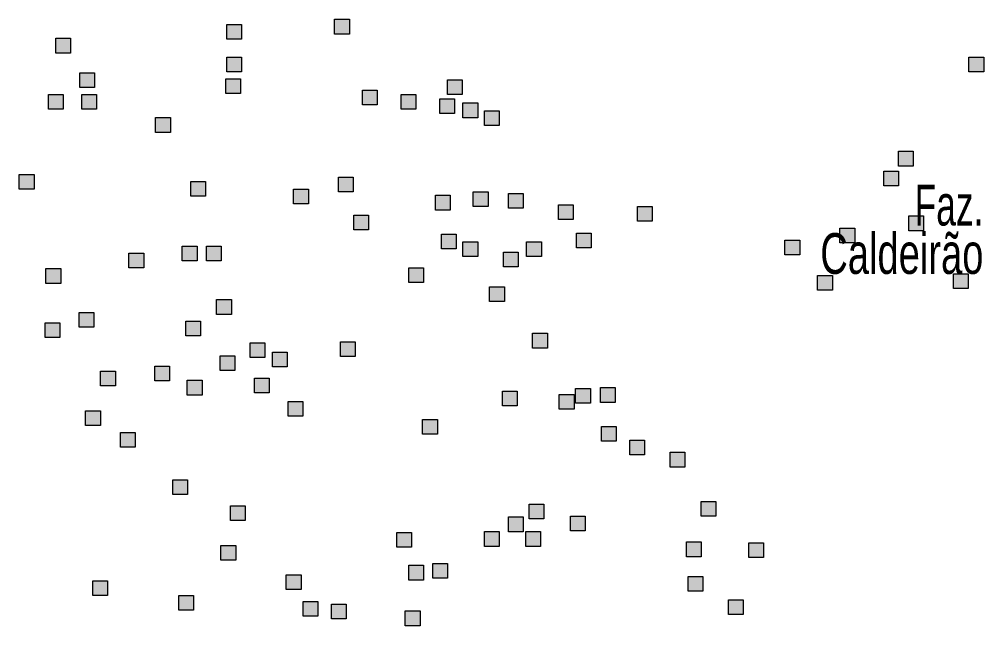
# Model space of a CAD drawing. Extents: x 445.6 to 500, y 8618.1 to 8673.4.
# Drawn here: x 496.067 to 499.857, y 8653.931 to 8656.313 of the extents above; entities that cross this region are included whole.
import ezdxf
from ezdxf.enums import TextEntityAlignment as Align

# ---------------------------------------------------------------- set-up
doc = ezdxf.new("R2010")
doc.units = 0
doc.header["$LTSCALE"] = 0.064
doc.layers.add('2', color=7, linetype='Continuous', lineweight=25)
doc.layers.add('61', color=7, linetype='Continuous')

msp = doc.modelspace()

# ---------------------------------------------------------------- hatches: boundary and pattern name
at = {"layer": '2'}
for points in [[(496.8824, 8656.2925), (496.9404, 8656.2925), (496.9404, 8656.2345), (496.8824, 8656.2345)], [(497.3061, 8656.313), (497.3641, 8656.313), (497.3641, 8656.255), (497.3061, 8656.255)], [(496.2102, 8656.2385), (496.2682, 8656.2385), (496.2682, 8656.1805), (496.2102, 8656.1805)], [(496.8824, 8656.164), (496.9404, 8656.164), (496.9404, 8656.106), (496.8824, 8656.106)], [(499.7989, 8656.164), (499.8569, 8656.164), (499.8569, 8656.106), (499.7989, 8656.106)], [(496.3048, 8656.103), (496.3628, 8656.103), (496.3628, 8656.045), (496.3048, 8656.045)], [(496.8784, 8656.079), (496.9364, 8656.079), (496.9364, 8656.021), (496.8784, 8656.021)], [(497.7499, 8656.0756), (497.8079, 8656.0756), (497.8079, 8656.0176), (497.7499, 8656.0176)], [(496.1819, 8656.0181), (496.2399, 8656.0181), (496.2399, 8655.9601), (496.1819, 8655.9601)], [(496.3124, 8656.0181), (496.3704, 8656.0181), (496.3704, 8655.9601), (496.3124, 8655.9601)], [(497.4155, 8656.035), (497.4735, 8656.035), (497.4735, 8655.977), (497.4155, 8655.977)], [(497.5675, 8656.018), (497.6255, 8656.018), (497.6255, 8655.96), (497.5675, 8655.96)], [(497.7195, 8656.0011), (497.7775, 8656.0011), (497.7775, 8655.9431), (497.7195, 8655.9431)], [(497.8107, 8655.9842), (497.8687, 8655.9842), (497.8687, 8655.9262), (497.8107, 8655.9262)], [(497.8951, 8655.9537), (497.9531, 8655.9537), (497.9531, 8655.8957), (497.8951, 8655.8957)], [(496.6029, 8655.9266), (496.6609, 8655.9266), (496.6609, 8655.8686), (496.6029, 8655.8686)], [(499.5216, 8655.7944), (499.5796, 8655.7944), (499.5796, 8655.7364), (499.5216, 8655.7364)], [(499.4642, 8655.7165), (499.5222, 8655.7165), (499.5222, 8655.6585), (499.4642, 8655.6585)], [(496.0671, 8655.703), (496.1251, 8655.703), (496.1251, 8655.645), (496.0671, 8655.645)], [(496.7414, 8655.6759), (496.7994, 8655.6759), (496.7994, 8655.6179), (496.7414, 8655.6179)], [(497.3209, 8655.6928), (497.3789, 8655.6928), (497.3789, 8655.6348), (497.3209, 8655.6348)], [(497.1452, 8655.6454), (497.2032, 8655.6454), (497.2032, 8655.5874), (497.1452, 8655.5874)], [(497.7026, 8655.6216), (497.7606, 8655.6216), (497.7606, 8655.5636), (497.7026, 8655.5636)], [(497.8512, 8655.6352), (497.9092, 8655.6352), (497.9092, 8655.5772), (497.8512, 8655.5772)], [(497.9897, 8655.6284), (498.0477, 8655.6284), (498.0477, 8655.5704), (497.9897, 8655.5704)], [(498.1856, 8655.5844), (498.2436, 8655.5844), (498.2436, 8655.5264), (498.1856, 8655.5264)], [(498.4964, 8655.5776), (498.5544, 8655.5776), (498.5544, 8655.5196), (498.4964, 8655.5196)], [(497.3817, 8655.5437), (497.4397, 8655.5437), (497.4397, 8655.4857), (497.3817, 8655.4857)], [(499.5622, 8655.5403), (499.6202, 8655.5403), (499.6202, 8655.4823), (499.5622, 8655.4823)], [(499.2919, 8655.4929), (499.3499, 8655.4929), (499.3499, 8655.4349), (499.2919, 8655.4349)], [(497.7262, 8655.4692), (497.7842, 8655.4692), (497.7842, 8655.4112), (497.7262, 8655.4112)], [(498.2565, 8655.4726), (498.3145, 8655.4726), (498.3145, 8655.4146), (498.2565, 8655.4146)], [(496.7076, 8655.4218), (496.7656, 8655.4218), (496.7656, 8655.3638), (496.7076, 8655.3638)], [(496.8022, 8655.4218), (496.8602, 8655.4218), (496.8602, 8655.3638), (496.8022, 8655.3638)], [(497.8107, 8655.4387), (497.8687, 8655.4387), (497.8687, 8655.3807), (497.8107, 8655.3807)], [(498.0606, 8655.4387), (498.1186, 8655.4387), (498.1186, 8655.3807), (498.0606, 8655.3807)], [(499.0757, 8655.4455), (499.1337, 8655.4455), (499.1337, 8655.3875), (499.0757, 8655.3875)], [(496.4982, 8655.3947), (496.5562, 8655.3947), (496.5562, 8655.3367), (496.4982, 8655.3367)], [(497.9694, 8655.398), (498.0274, 8655.398), (498.0274, 8655.34), (497.9694, 8655.34)], [(497.5979, 8655.3371), (497.6559, 8655.3371), (497.6559, 8655.2791), (497.5979, 8655.2791)], [(496.1718, 8655.3337), (496.2298, 8655.3337), (496.2298, 8655.2757), (496.1718, 8655.2757)], [(499.2041, 8655.3066), (499.2621, 8655.3066), (499.2621, 8655.2486), (499.2041, 8655.2486)], [(499.7378, 8655.3133), (499.7958, 8655.3133), (499.7958, 8655.2553), (499.7378, 8655.2553)], [(497.9154, 8655.2625), (497.9734, 8655.2625), (497.9734, 8655.2045), (497.9154, 8655.2045)], [(496.8427, 8655.2118), (496.9007, 8655.2118), (496.9007, 8655.1538), (496.8427, 8655.1538)], [(496.3023, 8655.1609), (496.3603, 8655.1609), (496.3603, 8655.1029), (496.3023, 8655.1029)], [(496.1684, 8655.1203), (496.2264, 8655.1203), (496.2264, 8655.0623), (496.1684, 8655.0623)], [(496.7211, 8655.1271), (496.7791, 8655.1271), (496.7791, 8655.0691), (496.7211, 8655.0691)], [(498.0843, 8655.0796), (498.1423, 8655.0796), (498.1423, 8655.0216), (498.0843, 8655.0216)], [(496.9745, 8655.0424), (497.0325, 8655.0424), (497.0325, 8654.9844), (496.9745, 8654.9844)], [(497.3292, 8655.0458), (497.3872, 8655.0458), (497.3872, 8654.9878), (497.3292, 8654.9878)], [(497.0623, 8655.0051), (497.1203, 8655.0051), (497.1203, 8654.9471), (497.0623, 8654.9471)], [(496.8563, 8654.9915), (496.9143, 8654.9915), (496.9143, 8654.9335), (496.8563, 8654.9335)], [(496.3867, 8654.9306), (496.4447, 8654.9306), (496.4447, 8654.8726), (496.3867, 8654.8726)], [(496.5995, 8654.9509), (496.6575, 8654.9509), (496.6575, 8654.8929), (496.5995, 8654.8929)], [(496.7273, 8654.8948), (496.7853, 8654.8948), (496.7853, 8654.8368), (496.7273, 8654.8368)], [(496.9914, 8654.9035), (497.0494, 8654.9035), (497.0494, 8654.8455), (496.9914, 8654.8455)], [(497.966, 8654.8526), (498.024, 8654.8526), (498.024, 8654.7946), (497.966, 8654.7946)], [(498.2532, 8654.8627), (498.3112, 8654.8627), (498.3112, 8654.8047), (498.2532, 8654.8047)], [(498.3511, 8654.8661), (498.4091, 8654.8661), (498.4091, 8654.8081), (498.3511, 8654.8081)], [(497.1231, 8654.812), (497.1811, 8654.812), (497.1811, 8654.754), (497.1231, 8654.754)], [(498.189, 8654.839), (498.247, 8654.839), (498.247, 8654.781), (498.189, 8654.781)], [(496.3278, 8654.7746), (496.3858, 8654.7746), (496.3858, 8654.7166), (496.3278, 8654.7166)], [(497.6519, 8654.7408), (497.7099, 8654.7408), (497.7099, 8654.6828), (497.6519, 8654.6828)], [(498.3545, 8654.7137), (498.4125, 8654.7137), (498.4125, 8654.6557), (498.3545, 8654.6557)], [(496.4644, 8654.69), (496.5224, 8654.69), (496.5224, 8654.632), (496.4644, 8654.632)], [(498.466, 8654.6595), (498.524, 8654.6595), (498.524, 8654.6015), (498.466, 8654.6015)], [(498.6247, 8654.612), (498.6827, 8654.612), (498.6827, 8654.554), (498.6247, 8654.554)], [(496.6705, 8654.5037), (496.7285, 8654.5037), (496.7285, 8654.4457), (496.6705, 8654.4457)], [(496.8968, 8654.402), (496.9548, 8654.402), (496.9548, 8654.344), (496.8968, 8654.344)], [(498.0708, 8654.4087), (498.1288, 8654.4087), (498.1288, 8654.3507), (498.0708, 8654.3507)], [(498.7463, 8654.4189), (498.8043, 8654.4189), (498.8043, 8654.3609), (498.7463, 8654.3609)], [(497.9897, 8654.3579), (498.0477, 8654.3579), (498.0477, 8654.2999), (497.9897, 8654.2999)], [(498.2329, 8654.3613), (498.2909, 8654.3613), (498.2909, 8654.3033), (498.2329, 8654.3033)], [(497.5506, 8654.2969), (497.6086, 8654.2969), (497.6086, 8654.2389), (497.5506, 8654.2389)], [(497.8951, 8654.3003), (497.9531, 8654.3003), (497.9531, 8654.2423), (497.8951, 8654.2423)], [(498.0572, 8654.3003), (498.1152, 8654.3003), (498.1152, 8654.2423), (498.0572, 8654.2423)], [(496.8596, 8654.2462), (496.9176, 8654.2462), (496.9176, 8654.1882), (496.8596, 8654.1882)], [(498.6889, 8654.2597), (498.7469, 8654.2597), (498.7469, 8654.2017), (498.6889, 8654.2017)], [(498.9339, 8654.2563), (498.9919, 8654.2563), (498.9919, 8654.1983), (498.9339, 8654.1983)], [(497.5979, 8654.1682), (497.6559, 8654.1682), (497.6559, 8654.1102), (497.5979, 8654.1102)], [(497.6924, 8654.175), (497.7504, 8654.175), (497.7504, 8654.117), (497.6924, 8654.117)], [(497.1164, 8654.131), (497.1744, 8654.131), (497.1744, 8654.073), (497.1164, 8654.073)], [(498.6957, 8654.1241), (498.7537, 8654.1241), (498.7537, 8654.0661), (498.6957, 8654.0661)], [(496.3563, 8654.1073), (496.4143, 8654.1073), (496.4143, 8654.0493), (496.3563, 8654.0493)], [(496.6938, 8654.0497), (496.7518, 8654.0497), (496.7518, 8653.9917), (496.6938, 8653.9917)], [(497.182, 8654.026), (497.24, 8654.026), (497.24, 8653.968), (497.182, 8653.968)], [(497.2935, 8654.0158), (497.3515, 8654.0158), (497.3515, 8653.9578), (497.2935, 8653.9578)], [(498.854, 8654.0328), (498.912, 8654.0328), (498.912, 8653.9748), (498.854, 8653.9748)], [(497.584, 8653.9887), (497.642, 8653.9887), (497.642, 8653.9307), (497.584, 8653.9307)]]:
    msp.add_hatch(color=256, dxfattribs=at).paths.add_polyline_path(points)

# ---------------------------------------------------------------- linework, layer by layer
for points in [[(496.8824, 8656.2925), (496.9404, 8656.2925), (496.9404, 8656.2345), (496.8824, 8656.2345)], [(497.3061, 8656.313), (497.3641, 8656.313), (497.3641, 8656.255), (497.3061, 8656.255)], [(496.2102, 8656.2385), (496.2682, 8656.2385), (496.2682, 8656.1805), (496.2102, 8656.1805)], [(496.8824, 8656.164), (496.9404, 8656.164), (496.9404, 8656.106), (496.8824, 8656.106)], [(499.7989, 8656.164), (499.8569, 8656.164), (499.8569, 8656.106), (499.7989, 8656.106)], [(496.3048, 8656.103), (496.3628, 8656.103), (496.3628, 8656.045), (496.3048, 8656.045)], [(496.8784, 8656.079), (496.9364, 8656.079), (496.9364, 8656.021), (496.8784, 8656.021)], [(497.7499, 8656.0756), (497.8079, 8656.0756), (497.8079, 8656.0176), (497.7499, 8656.0176)], [(496.1819, 8656.0181), (496.2399, 8656.0181), (496.2399, 8655.9601), (496.1819, 8655.9601)], [(496.3124, 8656.0181), (496.3704, 8656.0181), (496.3704, 8655.9601), (496.3124, 8655.9601)], [(497.4155, 8656.035), (497.4735, 8656.035), (497.4735, 8655.977), (497.4155, 8655.977)], [(497.5675, 8656.018), (497.6255, 8656.018), (497.6255, 8655.96), (497.5675, 8655.96)], [(497.7195, 8656.0011), (497.7775, 8656.0011), (497.7775, 8655.9431), (497.7195, 8655.9431)], [(497.8107, 8655.9842), (497.8687, 8655.9842), (497.8687, 8655.9262), (497.8107, 8655.9262)], [(497.8951, 8655.9537), (497.9531, 8655.9537), (497.9531, 8655.8957), (497.8951, 8655.8957)], [(496.6029, 8655.9266), (496.6609, 8655.9266), (496.6609, 8655.8686), (496.6029, 8655.8686)], [(499.5216, 8655.7944), (499.5796, 8655.7944), (499.5796, 8655.7364), (499.5216, 8655.7364)], [(499.4642, 8655.7165), (499.5222, 8655.7165), (499.5222, 8655.6585), (499.4642, 8655.6585)], [(496.0671, 8655.703), (496.1251, 8655.703), (496.1251, 8655.645), (496.0671, 8655.645)], [(496.7414, 8655.6759), (496.7994, 8655.6759), (496.7994, 8655.6179), (496.7414, 8655.6179)], [(497.3209, 8655.6928), (497.3789, 8655.6928), (497.3789, 8655.6348), (497.3209, 8655.6348)], [(497.1452, 8655.6454), (497.2032, 8655.6454), (497.2032, 8655.5874), (497.1452, 8655.5874)], [(497.7026, 8655.6216), (497.7606, 8655.6216), (497.7606, 8655.5636), (497.7026, 8655.5636)], [(497.8512, 8655.6352), (497.9092, 8655.6352), (497.9092, 8655.5772), (497.8512, 8655.5772)], [(497.9897, 8655.6284), (498.0477, 8655.6284), (498.0477, 8655.5704), (497.9897, 8655.5704)], [(498.1856, 8655.5844), (498.2436, 8655.5844), (498.2436, 8655.5264), (498.1856, 8655.5264)], [(498.4964, 8655.5776), (498.5544, 8655.5776), (498.5544, 8655.5196), (498.4964, 8655.5196)], [(497.3817, 8655.5437), (497.4397, 8655.5437), (497.4397, 8655.4857), (497.3817, 8655.4857)], [(499.5622, 8655.5403), (499.6202, 8655.5403), (499.6202, 8655.4823), (499.5622, 8655.4823)], [(499.2919, 8655.4929), (499.3499, 8655.4929), (499.3499, 8655.4349), (499.2919, 8655.4349)], [(497.7262, 8655.4692), (497.7842, 8655.4692), (497.7842, 8655.4112), (497.7262, 8655.4112)], [(498.2565, 8655.4726), (498.3145, 8655.4726), (498.3145, 8655.4146), (498.2565, 8655.4146)], [(496.7076, 8655.4218), (496.7656, 8655.4218), (496.7656, 8655.3638), (496.7076, 8655.3638)], [(496.8022, 8655.4218), (496.8602, 8655.4218), (496.8602, 8655.3638), (496.8022, 8655.3638)], [(497.8107, 8655.4387), (497.8687, 8655.4387), (497.8687, 8655.3807), (497.8107, 8655.3807)], [(498.0606, 8655.4387), (498.1186, 8655.4387), (498.1186, 8655.3807), (498.0606, 8655.3807)], [(499.0757, 8655.4455), (499.1337, 8655.4455), (499.1337, 8655.3875), (499.0757, 8655.3875)], [(496.4982, 8655.3947), (496.5562, 8655.3947), (496.5562, 8655.3367), (496.4982, 8655.3367)], [(497.9694, 8655.398), (498.0274, 8655.398), (498.0274, 8655.34), (497.9694, 8655.34)], [(497.5979, 8655.3371), (497.6559, 8655.3371), (497.6559, 8655.2791), (497.5979, 8655.2791)], [(496.1718, 8655.3337), (496.2298, 8655.3337), (496.2298, 8655.2757), (496.1718, 8655.2757)], [(499.2041, 8655.3066), (499.2621, 8655.3066), (499.2621, 8655.2486), (499.2041, 8655.2486)], [(499.7378, 8655.3133), (499.7958, 8655.3133), (499.7958, 8655.2553), (499.7378, 8655.2553)], [(497.9154, 8655.2625), (497.9734, 8655.2625), (497.9734, 8655.2045), (497.9154, 8655.2045)], [(496.8427, 8655.2118), (496.9007, 8655.2118), (496.9007, 8655.1538), (496.8427, 8655.1538)], [(496.3023, 8655.1609), (496.3603, 8655.1609), (496.3603, 8655.1029), (496.3023, 8655.1029)], [(496.1684, 8655.1203), (496.2264, 8655.1203), (496.2264, 8655.0623), (496.1684, 8655.0623)], [(496.7211, 8655.1271), (496.7791, 8655.1271), (496.7791, 8655.0691), (496.7211, 8655.0691)], [(498.0843, 8655.0796), (498.1423, 8655.0796), (498.1423, 8655.0216), (498.0843, 8655.0216)], [(496.9745, 8655.0424), (497.0325, 8655.0424), (497.0325, 8654.9844), (496.9745, 8654.9844)], [(497.3292, 8655.0458), (497.3872, 8655.0458), (497.3872, 8654.9878), (497.3292, 8654.9878)], [(497.0623, 8655.0051), (497.1203, 8655.0051), (497.1203, 8654.9471), (497.0623, 8654.9471)], [(496.8563, 8654.9915), (496.9143, 8654.9915), (496.9143, 8654.9335), (496.8563, 8654.9335)], [(496.3867, 8654.9306), (496.4447, 8654.9306), (496.4447, 8654.8726), (496.3867, 8654.8726)], [(496.5995, 8654.9509), (496.6575, 8654.9509), (496.6575, 8654.8929), (496.5995, 8654.8929)], [(496.7273, 8654.8948), (496.7853, 8654.8948), (496.7853, 8654.8368), (496.7273, 8654.8368)], [(496.9914, 8654.9035), (497.0494, 8654.9035), (497.0494, 8654.8455), (496.9914, 8654.8455)], [(497.966, 8654.8526), (498.024, 8654.8526), (498.024, 8654.7946), (497.966, 8654.7946)], [(498.2532, 8654.8627), (498.3112, 8654.8627), (498.3112, 8654.8047), (498.2532, 8654.8047)], [(498.3511, 8654.8661), (498.4091, 8654.8661), (498.4091, 8654.8081), (498.3511, 8654.8081)], [(497.1231, 8654.812), (497.1811, 8654.812), (497.1811, 8654.754), (497.1231, 8654.754)], [(498.189, 8654.839), (498.247, 8654.839), (498.247, 8654.781), (498.189, 8654.781)], [(496.3278, 8654.7746), (496.3858, 8654.7746), (496.3858, 8654.7166), (496.3278, 8654.7166)], [(497.6519, 8654.7408), (497.7099, 8654.7408), (497.7099, 8654.6828), (497.6519, 8654.6828)], [(498.3545, 8654.7137), (498.4125, 8654.7137), (498.4125, 8654.6557), (498.3545, 8654.6557)], [(496.4644, 8654.69), (496.5224, 8654.69), (496.5224, 8654.632), (496.4644, 8654.632)], [(498.466, 8654.6595), (498.524, 8654.6595), (498.524, 8654.6015), (498.466, 8654.6015)], [(498.6247, 8654.612), (498.6827, 8654.612), (498.6827, 8654.554), (498.6247, 8654.554)], [(496.6705, 8654.5037), (496.7285, 8654.5037), (496.7285, 8654.4457), (496.6705, 8654.4457)], [(496.8968, 8654.402), (496.9548, 8654.402), (496.9548, 8654.344), (496.8968, 8654.344)], [(498.0708, 8654.4087), (498.1288, 8654.4087), (498.1288, 8654.3507), (498.0708, 8654.3507)], [(498.7463, 8654.4189), (498.8043, 8654.4189), (498.8043, 8654.3609), (498.7463, 8654.3609)], [(497.9897, 8654.3579), (498.0477, 8654.3579), (498.0477, 8654.2999), (497.9897, 8654.2999)], [(498.2329, 8654.3613), (498.2909, 8654.3613), (498.2909, 8654.3033), (498.2329, 8654.3033)], [(497.5506, 8654.2969), (497.6086, 8654.2969), (497.6086, 8654.2389), (497.5506, 8654.2389)], [(497.8951, 8654.3003), (497.9531, 8654.3003), (497.9531, 8654.2423), (497.8951, 8654.2423)], [(498.0572, 8654.3003), (498.1152, 8654.3003), (498.1152, 8654.2423), (498.0572, 8654.2423)], [(496.8596, 8654.2462), (496.9176, 8654.2462), (496.9176, 8654.1882), (496.8596, 8654.1882)], [(498.6889, 8654.2597), (498.7469, 8654.2597), (498.7469, 8654.2017), (498.6889, 8654.2017)], [(498.9339, 8654.2563), (498.9919, 8654.2563), (498.9919, 8654.1983), (498.9339, 8654.1983)], [(497.5979, 8654.1682), (497.6559, 8654.1682), (497.6559, 8654.1102), (497.5979, 8654.1102)], [(497.6924, 8654.175), (497.7504, 8654.175), (497.7504, 8654.117), (497.6924, 8654.117)], [(497.1164, 8654.131), (497.1744, 8654.131), (497.1744, 8654.073), (497.1164, 8654.073)], [(498.6957, 8654.1241), (498.7537, 8654.1241), (498.7537, 8654.0661), (498.6957, 8654.0661)], [(496.3563, 8654.1073), (496.4143, 8654.1073), (496.4143, 8654.0493), (496.3563, 8654.0493)], [(496.6938, 8654.0497), (496.7518, 8654.0497), (496.7518, 8653.9917), (496.6938, 8653.9917)], [(497.182, 8654.026), (497.24, 8654.026), (497.24, 8653.968), (497.182, 8653.968)], [(497.2935, 8654.0158), (497.3515, 8654.0158), (497.3515, 8653.9578), (497.2935, 8653.9578)], [(498.854, 8654.0328), (498.912, 8654.0328), (498.912, 8653.9748), (498.854, 8653.9748)], [(497.584, 8653.9887), (497.642, 8653.9887), (497.642, 8653.9307), (497.584, 8653.9307)]]:
    msp.add_lwpolyline(points, close=True, dxfattribs=at)

# ---------------------------------------------------------------- texts
at = {"layer": '61'}
for s, width, p in [('Faz.', 0.65, (499.8558, 8655.5029)), ('Caldeirão', 0.7, (499.8558, 8655.3129))]:
    msp.add_text(s, height=0.16, dxfattribs=dict(at, width=width)).set_placement(p, align=Align.RIGHT)

doc.saveas('drawing.dxf')
